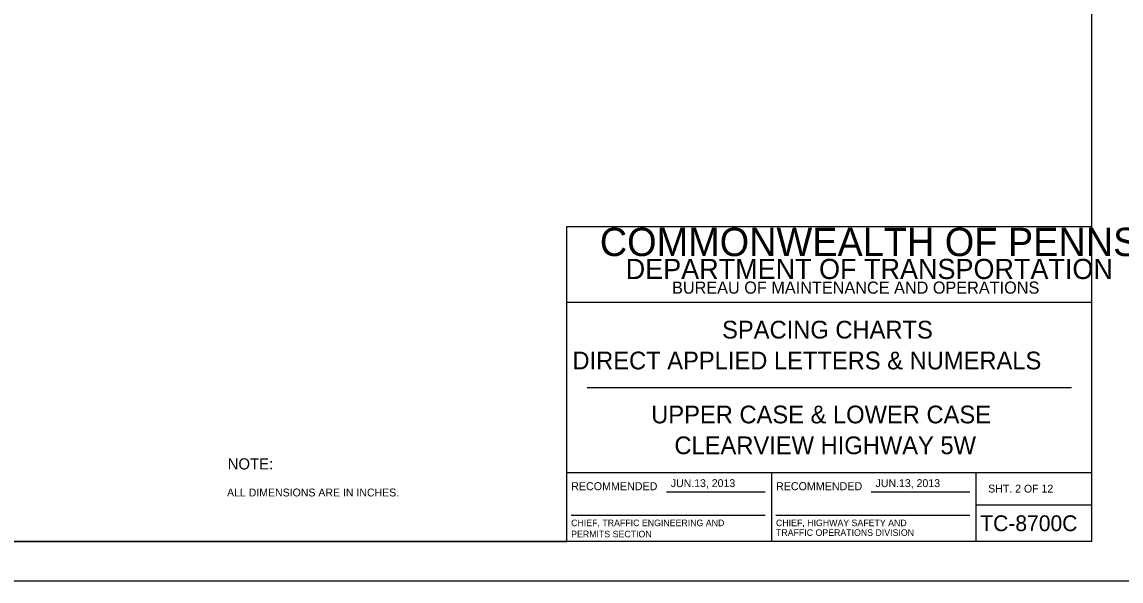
# Model space of a CAD drawing. Extents: x 638421 to 641849, y 297270 to 299646.
# Drawn here: x 638839.8 to 639258.4, y 298457.6 to 298670.5 of the extents above; entities that cross this region are included whole.
import ezdxf

# ---------------------------------------------------------------- set-up
doc = ezdxf.new("R2010")
doc.units = 0
for name, color, linetype in [('1', 7, 'Continuous'), ('2', 7, 'Continuous'), ('XCS-GRID-HVGL', 7, 'Continuous')]:
    doc.layers.add(name, color=color, linetype=linetype)

msp = doc.modelspace()

# ---------------------------------------------------------------- linework, layer by layer
at = {"layer": '1'}
for p, q in [((639247.31, 298472.63), (639247.31, 299036.63)), ((639047.31, 298472.63), (639047.31, 298592.63)), ((639047.31, 298592.63), (639247.31, 298592.63)), ((639247.31, 298563.63), (639047.31, 298563.63)), ((639055.06, 298531.31), (639239.56, 298531.31)), ((639047.31, 298499), (639247.31, 298499)), ((639125.31, 298499), (639125.31, 298472.63)), ((639203.19, 298472.63), (639203.19, 298499)), ((639085.24, 298491.57), (639122.87, 298491.57)), ((639163.24, 298491.57), (639200.87, 298491.57)), ((639048.99, 298482.68), (639122.87, 298482.68)), ((639126.99, 298482.68), (639200.87, 298482.68)), ((639203.19, 298486.63), (639247.31, 298486.63)), ((639247.31, 298472.63), (638461.31, 298472.63)), ((638461.31, 298472.63), (639047.31, 298472.63))]:
    msp.add_line(p, q, dxfattribs=at)
at = {"layer": 'XCS-GRID-HVGL'}
msp.add_lwpolyline([(638421.31, 299051.63), (639262.31, 299051.63), (639262.31, 298457.63), (638421.31, 298457.63)], close=True, dxfattribs=at)

# ---------------------------------------------------------------- texts
at = {"layer": '1'}
for s, height, p in [('COMMONWEALTH OF PENNSYLVANIA', 10.7828, (639059.9, 298581.36)), ('DEPARTMENT OF TRANSPORTATION', 7.6837, (639069.76, 298572.61)), ('BUREAU OF MAINTENANCE AND OPERATIONS', 4.6253, (639087.41, 298567.04)), ('SPACING CHARTS', 6.75, (639106.47, 298549.97)), ('DIRECT APPLIED LETTERS & NUMERALS', 6.75, (639049.47, 298538.22)), ('UPPER CASE & LOWER CASE', 6.75, (639079.47, 298517.66)), ('CLEARVIEW HIGHWAY 5W', 6.75, (639088.3, 298505.91)), ('RECOMMENDED', 3.048, (639048.99, 298492.2)), ('RECOMMENDED', 3.048, (639126.99, 298492.2)), ('SHT. 2 OF 12', 3, (639207.82, 298491.31)), ('TC-8700C', 6, (639204.77, 298476.63)), ('CHIEF, TRAFFIC ENGINEERING AND', 2.5, (639048.99, 298478.51)), ('CHIEF, HIGHWAY SAFETY AND', 2.5, (639126.99, 298478.51)), ('PERMITS SECTION', 2.5, (639048.99, 298474.26)), ('TRAFFIC OPERATIONS DIVISION', 2.5, (639126.99, 298474.81))]:
    msp.add_text(s, height=height, dxfattribs=at).set_placement(p)
at = {"layer": '2'}
for s, height, p in [('NOTE:', 4.25, (638918.16, 298500.1)), ('JUN.13, 2013', 3, (639086.93, 298493.39)), ('JUN.13, 2013', 3, (639164.93, 298493.39)), ('ALL DIMENSIONS ARE IN INCHES.', 3, (638917.94, 298489.83))]:
    msp.add_text(s, height=height, dxfattribs=at).set_placement(p)

doc.saveas('drawing.dxf')
